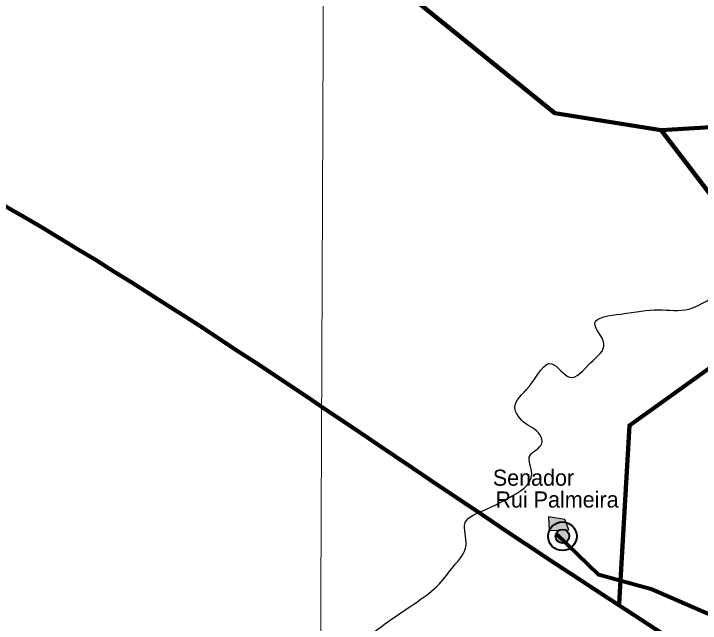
# Model space of a CAD drawing. Extents: x 553962 to 842807, y 8883888 to 9032388.
# Drawn here: x 655119 to 676457, y 8951144 to 8970081 of the extents above; entities that cross this region are included whole.
import ezdxf

# ---------------------------------------------------------------- set-up
doc = ezdxf.new("R2010")
doc.units = 0
doc.header["$LTSCALE"] = 200
for name, color, linetype, lineweight in [('1', 7, 'Continuous', 13), ('21', 7, 'Continuous', 25), ('24', 7, 'Continuous', 25), ('28', 7, 'Continuous', 40), ('41', 7, 'Continuous', 40), ('9', 7, 'Continuous', 90)]:
    doc.layers.add(name, color=color, linetype=linetype, lineweight=lineweight)

msp = doc.modelspace()

# ---------------------------------------------------------------- hatches: boundary and pattern name
at = {"layer": '21'}
msp.add_hatch(color=256, dxfattribs=at).paths.add_polyline_path([(671735.9, 8954446), (671760.9, 8954023.3), (672373, 8954044.2), (672243, 8954367.7)])
at = {"layer": '28'}
msp.add_hatch(color=256, dxfattribs=at).paths.add_polyline_path([(672384, 8953847.6, 1), (671963.1, 8953847.6, 1)])

# ---------------------------------------------------------------- linework, layer by layer
at = {"layer": '1'}
msp.add_lwpolyline([(664968.2, 9023436.8), (664657.1, 8949509), (664397.1, 8890880.2)], dxfattribs=at)
at = {"layer": '21'}
msp.add_lwpolyline([(671735.9, 8954446), (671760.9, 8954023.3), (672373, 8954044.2), (672243, 8954367.7)], close=True, dxfattribs=at)
at = {"layer": '24'}
msp.add_spline([(665209.5, 8949437.1), (665261.8, 8949907.3), (665888.8, 8950560.5), (666750.9, 8951187.5), (667665.3, 8951814.5), (668344.5, 8952363.1), (668788.7, 8952911.7), (669180.6, 8953564.9), (669154.4, 8954270.2), (669755.3, 8954662.1), (670486.8, 8955027.9), (671218.3, 8955785.5), (671166.1, 8956360.3), (671531.8, 8956726), (671479.6, 8956987.3), (670957.1, 8957405.3), (670695.8, 8957849.4), (671139.9, 8958502.5), (671845.3, 8959207.9), (672394, 8958789.9), (673047.1, 8959234), (673465.1, 8959834.9), (673177.7, 8960461.9), (673987.6, 8960749.3), (675163.2, 8960879.9), (676103.7, 8960906.1), (677253.2, 8961428.6), (677697.4, 8961559.2), (678115.4, 8962133.9), (678611.8, 8962369.1), (678820.8, 8962919.9), (679291, 8963704.1), (679918, 8964226.8), (679944.1, 8964697.3), (679709, 8965272.3), (679291, 8966004.2), (678115.4, 8966945.2)], degree=3, dxfattribs=at)
at = {"layer": '28', "lineweight": 80}
msp.add_lwpolyline([(678156.8, 8951287.5), (676695.9, 8951434.8), (674930.2, 8952202.5), (673301.1, 8952644.2), (671987.3, 8953927.3)], dxfattribs=at)
at = {"layer": '28'}
for radius in [444.4, 210.4]:
    msp.add_circle((672173.5, 8953847.6), radius, dxfattribs=at)
at = {"layer": '9'}
for points in [[(657923.9, 8974844.3), (666205.7, 8971636.3), (671933.6, 8966993.4), (675245, 8966459.9), (693230.3, 8967549.5), (697027.9, 8970867.6)], [(675245, 8966459.9), (679425.4, 8960995.9), (674256, 8957288.3), (673931.9, 8951754.5)]]:
    msp.add_lwpolyline(points, dxfattribs=at)
msp.add_spline([(637260.6, 8972975.8), (641524.5, 8971056.2), (652526.1, 8965412.7), (653164.3, 8965062.8), (670790.5, 8953770.1), (686194, 8943929.9), (696283.3, 8937647.1)], degree=3, dxfattribs=at)

# ---------------------------------------------------------------- texts
at = {"layer": '41'}
for s, p in [('Senador', (670009.9, 8955416.6)), ('Senador', (670009.9, 8955416.6)), ('Rui Palmeira', (670091.2, 8954738.2)), ('Rui Palmeira', (670091.2, 8954738.2))]:
    msp.add_text(s, height=500, dxfattribs=at).set_placement(p)

doc.saveas('drawing.dxf')
